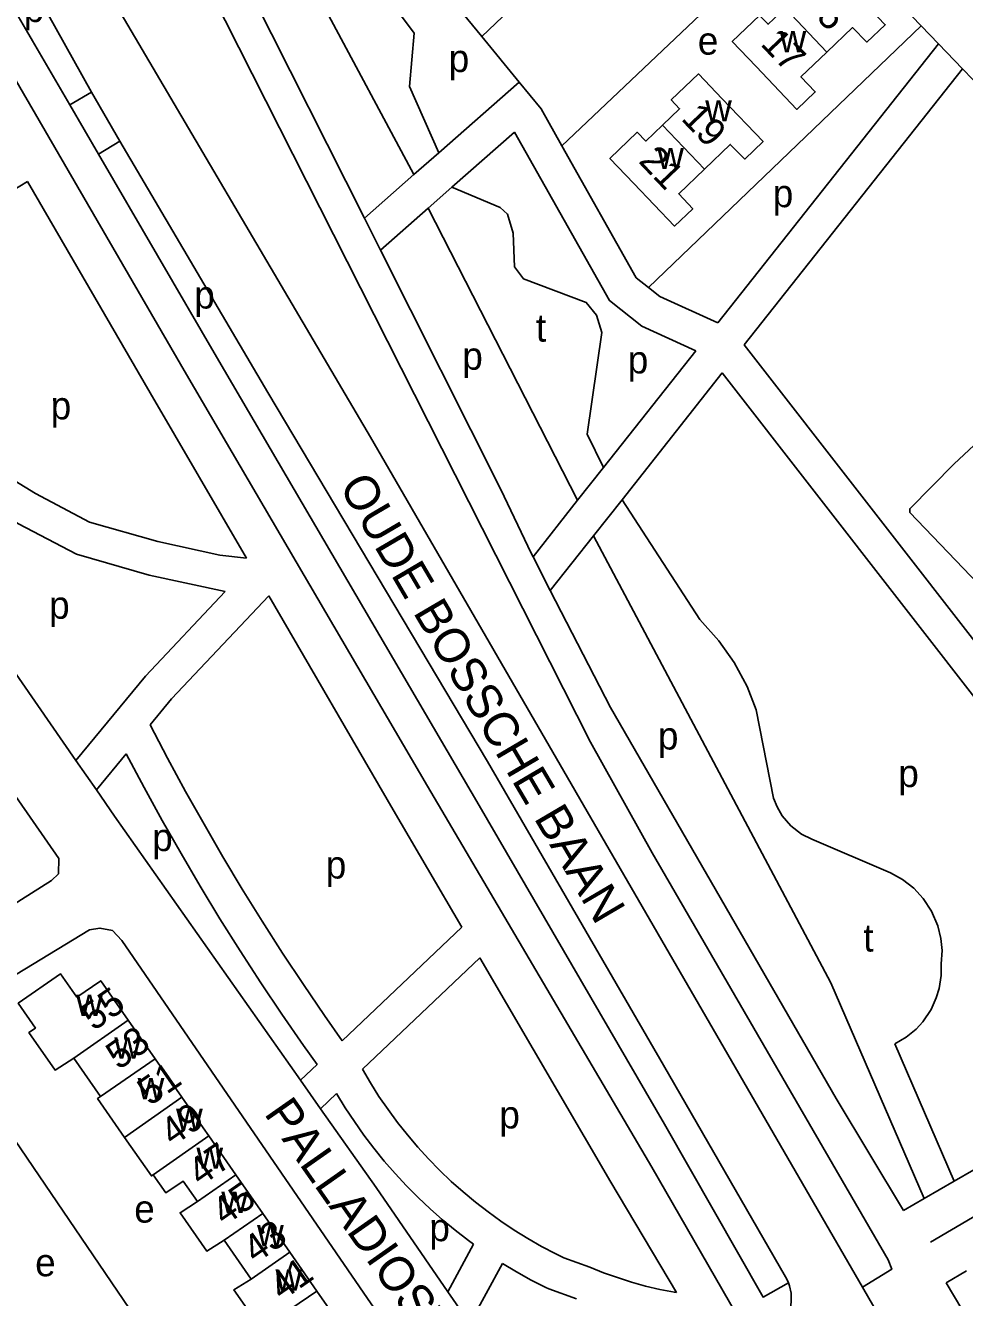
# Model space of a CAD drawing. Extents: x 158848 to 160613, y 385889 to 387762.
# Drawn here: x 159841.7 to 159977.8, y 386225.4 to 386409.7 of the extents above; entities that cross this region are included whole.
import ezdxf

# ---------------------------------------------------------------- set-up
doc = ezdxf.new("R2010")
doc.units = 0
for name, color, linetype in [('BLT_Basislijn', 7, 'Continuous'), ('BLT_Bebouwing', 7, 'Continuous'), ('BLT_Centroide', 7, 'Continuous'), ('BLT_Huisnummer', 7, 'Continuous'), ('BLT_Huisnummer_ tussenligend', 7, 'Continuous'), ('BLT_Onderverdeling_panden', 7, 'Continuous'), ('BLT_Straatnaam', 7, 'Continuous')]:
    doc.layers.add(name, color=color, linetype=linetype)

msp = doc.modelspace()

# ---------------------------------------------------------------- linework, layer by layer
at = {"layer": 'BLT_Basislijn'}
for p, q in [((159858.39, 386446.16), (159890.81, 386381.73)), ((159919.43, 386392.23), (159955.41, 386426.32)), ((159955.41, 386426.32), (159971.49, 386409.6)), ((159895.21, 386423.45), (159907.83, 386408.06)), ((159842.19, 386416.39), (159851.25, 386399.98)), ((159838.7, 386414.38), (159848.14, 386398.13)), ((159932, 386371.69), (159971.49, 386409.6)), ((159971.49, 386409.6), (159973.99, 386407.01)), ((159907.83, 386408.06), (159913.25, 386401.45)), ((159973.99, 386407.01), (159942.02, 386366.56)), ((159973.99, 386407.01), (159977.49, 386403.38)), ((159977.49, 386403.38), (159945.87, 386363.37)), ((159977.49, 386403.38), (159999.23, 386380.81)), ((159913.25, 386401.45), (159901.59, 386391.2)), ((159913.25, 386401.45), (159916.42, 386397.58)), ((159851.25, 386399.98), (159848.14, 386398.13)), ((159851.25, 386399.98), (159855.4, 386392.89)), ((159848.14, 386398.13), (159852.28, 386391.02)), ((159916.42, 386397.58), (159919.43, 386392.23)), ((159912.59, 386394.2), (159903.51, 386386.23)), ((159855.4, 386392.89), (159852.28, 386391.02)), ((159855.4, 386392.89), (159876.84, 386356.49)), ((159852.28, 386391.02), (159869.37, 386361.64)), ((159901.59, 386391.2), (159897.99, 386388.04)), ((159842, 386387.05), (159818.47, 386372.69)), ((159842, 386387.05), (159859.79, 386356.45)), ((159897.99, 386388.04), (159890.81, 386381.73)), ((159903.51, 386386.23), (159900.06, 386383.2)), ((159900.06, 386383.2), (159893.14, 386377.12)), ((159900.06, 386383.2), (159921.72, 386340.88)), ((159890.81, 386381.73), (159893.14, 386377.12)), ((159938.83, 386362.53), (159925.46, 386345.61)), ((159945.87, 386363.37), (160004.86, 386287.49)), ((159869.37, 386361.64), (159907.44, 386296.66)), ((159865.04, 386359.12), (159899.98, 386299.46)), ((159942.68, 386359.33), (159928.16, 386340.96)), ((159942.68, 386359.33), (160003.21, 386281.47)), ((159811.44, 386357.43), (159849.02, 386303.19)), ((159859.79, 386356.45), (159873.75, 386332.51)), ((159876.84, 386356.49), (159908.68, 386303.03)), ((159925.46, 386345.61), (159921.72, 386340.88)), ((159921.72, 386340.88), (159915.25, 386332.69)), ((159928.16, 386340.96), (159924.01, 386335.71)), ((159924.01, 386335.71), (159917.76, 386327.81)), ((159915.25, 386332.69), (159917.76, 386327.81)), ((159876.95, 386327.02), (159895.01, 386296.04)), ((159856.31, 386304.16), (159851.98, 386298.92)), ((159849.02, 386303.19), (159851.98, 386298.92)), ((159908.68, 386303.03), (159934.15, 386259.05)), ((159851.98, 386298.92), (159854.62, 386295.11)), ((159899.98, 386299.46), (159932.45, 386244.29)), ((159895.01, 386296.04), (159904.93, 386279.07)), ((159907.44, 386296.66), (159934.31, 386250.5)), ((159854.62, 386295.11), (159881.57, 386256.88)), ((159904.93, 386279.07), (159887.61, 386262.61)), ((159907.53, 386274.63), (159890.52, 386258.49)), ((159907.53, 386274.63), (159926.54, 386242.11)), ((159971.93, 386239.75), (159958.41, 386270.99)), ((159828.64, 386265.11), (159864.18, 386212.97)), ((159976.29, 386242.27), (159967.68, 386262.14)), ((159883.95, 386259.14), (159881.57, 386256.88)), ((159951.86, 386228.43), (159934.15, 386259.05)), ((159881.57, 386256.88), (159884.48, 386252.75)), ((159886.79, 386254.95), (159884.48, 386252.75)), ((159884.48, 386252.75), (159892.52, 386241.33)), ((159995.67, 386253.46), (159976.29, 386242.27)), ((159972.83, 386233.41), (159997.37, 386247.86)), ((159932.45, 386244.29), (159947.44, 386218.32)), ((159892.52, 386241.33), (159902.93, 386226.26)), ((159926.54, 386242.11), (159936.03, 386226.12)), ((159976.29, 386242.27), (159971.93, 386239.75)), ((159971.93, 386239.75), (159968.92, 386238.01)), ((159906.65, 386233.14), (159902.93, 386226.26)), ((159910.82, 386230.34), (159906.12, 386221.64)), ((159919.71, 386231.15), (159923.48, 386229.8)), ((159978.08, 386229.3), (159975.13, 386227.52)), ((159902.93, 386226.26), (159906.12, 386221.64)), ((159917.54, 386226.65), (159921.53, 386225.2)), ((159963.01, 386226.93), (159965.37, 386222.79))]:
    msp.add_line(p, q, dxfattribs=at)
for points in [[(159901.59, 386391.2), (159897.33, 386400.82), (159898.04, 386408.51), (159889.68, 386419.76), (159887.5, 386423.59), (159887.3, 386426.65), (159888.11, 386430.08), (159896.26, 386446.53), (159896.77, 386448.35), (159896.18, 386450.58), (159895.1, 386451.74), (159893.68, 386452.2), (159873.61, 386446.33), (159871.91, 386445.14), (159870.85, 386443.69), (159870.3, 386442.14), (159870.25, 386440.28), (159870.8, 386438.53), (159871.8, 386436.98), (159897.99, 386388.04)], [(159907.83, 386408.06), (159924.78, 386424.23), (159925.62, 386425.33), (159925.15, 386426.59), (159925.52, 386427.15), (159941.56, 386442.33), (159946.02, 386442.24)], [(159849.81, 386421.14), (159861.25, 386427.78), (159861.66, 386427.78), (159862.84, 386425.85), (159923.59, 386305.84), (159932.52, 386289.84), (159966.7, 386230.86), (159967.26, 386229.53), (159963.01, 386226.93)], [(159820.41, 386426.39), (159831.55, 386416.73), (159865.04, 386359.12)], [(159849.81, 386421.14), (159891.69, 386350.03), (159963.01, 386226.93)], [(159912.59, 386394.2), (159926.32, 386369.8), (159931.02, 386366.1), (159938.83, 386362.53)], [(159919.43, 386392.23), (159930.18, 386373.11), (159932, 386371.69)], [(159925.46, 386345.61), (159923.11, 386350.44), (159925.2, 386365.2), (159924.43, 386367.71), (159922.97, 386369.52), (159913.85, 386372.95), (159912.57, 386374.7), (159912.37, 386379.55), (159911.55, 386382.34), (159910.51, 386383.29), (159903.51, 386386.23)], [(159893.14, 386377.12), (159910.58, 386342.45), (159914.98, 386333.23), (159915.25, 386332.69)], [(160005.77, 386374.03), (160002.38, 386370.61), (159996.35, 386364.89), (159976.27, 386346.18), (159969.84, 386339.65), (159969.84, 386339.11), (160001.89, 386305.69), (160004.01, 386303.7), (160009.72, 386301.49)], [(159818.47, 386372.69), (159821.46, 386364.01), (159823.9, 386360.2), (159827.11, 386356.27), (159831.31, 386351.66), (159835.46, 386347.34), (159838.65, 386344.62), (159843.18, 386341.84), (159850.99, 386337.73), (159860.87, 386334.9), (159869.86, 386332.94), (159873.75, 386332.51)], [(159932, 386371.69), (159933.64, 386370.4), (159942.02, 386366.56)], [(159814.1, 386370.02), (159816.93, 386361.82), (159819.85, 386357.26), (159823.32, 386353), (159827.66, 386348.24), (159832.03, 386343.7), (159835.7, 386340.56), (159840.71, 386337.49), (159849.12, 386333.07), (159859.64, 386330.05), (159870.66, 386327.65)], [(159928.16, 386340.96), (159939.41, 386323.59), (159942.19, 386320.54), (159944.39, 386317.38), (159946.3, 386313.92), (159947.6, 386310.55), (159950.11, 386297.74), (159950.61, 386296.49), (159951.37, 386295.16), (159952.6, 386293.73), (159954.17, 386292.52), (159955.66, 386291.78), (159967.04, 386286.91), (159968.81, 386285.94), (159970.42, 386284.7), (159971.79, 386283.22), (159972.99, 386281.36), (159973.91, 386279.25), (159974.35, 386277.42), (159974.52, 386275.68), (159974.38, 386273.75), (159974.38, 386272.04), (159974.1, 386270.17), (159973.67, 386268.82), (159972.93, 386267.15), (159971.75, 386265.34), (159970.76, 386264.28), (159969.34, 386263.13), (159967.68, 386262.14)], [(159958.41, 386270.99), (159924.01, 386335.71)], [(159824.24, 386272.41), (159845.5, 386285.82), (159846.49, 386286.76), (159846.55, 386289), (159817.08, 386331.38)], [(159870.66, 386327.65), (159859.12, 386315.41), (159849.02, 386303.19)], [(159917.76, 386327.81), (159926.47, 386310.86), (159959.18, 386254.25), (159968.92, 386238.01)], [(159876.95, 386327.02), (159862.87, 386312.1), (159859.77, 386308.35)], [(159859.77, 386308.35), (159862.3, 386303.51), (159864.9, 386298.71), (159867.58, 386293.95), (159870.32, 386289.23), (159873.13, 386284.54), (159876.01, 386279.9), (159878.96, 386275.3), (159881.98, 386270.75), (159885.06, 386266.24), (159887.61, 386262.61)], [(159856.31, 386304.16), (159858.89, 386299.3), (159861.53, 386294.48), (159864.25, 386289.71), (159867.04, 386284.97), (159869.89, 386280.27), (159872.82, 386275.61), (159875.81, 386271), (159878.86, 386266.43), (159881.99, 386261.9), (159883.95, 386259.14)], [(159828.64, 386265.11), (159850.97, 386278.66), (159852.5, 386278.93), (159854.31, 386278.56), (159855.68, 386277.13), (159891.81, 386224.48), (159892.17, 386223.95)], [(159890.52, 386258.49), (159891.69, 386256.49), (159892.93, 386254.54), (159894.24, 386252.64), (159895.61, 386250.77), (159897.05, 386248.96), (159898.55, 386247.2), (159900.11, 386245.49), (159901.72, 386243.84), (159903.39, 386242.24), (159905.12, 386240.7), (159906.9, 386239.23), (159908.73, 386237.81), (159910.6, 386236.46), (159912.53, 386235.17), (159914.49, 386233.96), (159916.5, 386232.81), (159918.54, 386231.73), (159919.71, 386231.15)], [(159886.79, 386254.95), (159888.04, 386252.9), (159889.36, 386250.9), (159890.74, 386248.94), (159892.19, 386247.03), (159893.7, 386245.17), (159895.27, 386243.36), (159896.9, 386241.6), (159898.59, 386239.9), (159900.34, 386238.26), (159902.14, 386236.67), (159903.99, 386235.15), (159905.89, 386233.69), (159906.65, 386233.14)], [(159934.31, 386250.5), (159948.6, 386225.48), (159952.25, 386227.55)], [(159910.82, 386230.34), (159912.88, 386229.11), (159914.97, 386227.95), (159917.11, 386226.86), (159917.54, 386226.65)], [(159923.48, 386229.8), (159925.46, 386229.01), (159927.47, 386228.29), (159929.51, 386227.64), (159931.57, 386227.07), (159933.65, 386226.58), (159935.74, 386226.17), (159936.03, 386226.12)], [(159951.86, 386228.43), (159952.18, 386227.78), (159952.25, 386227.55)], [(159952.66, 386226.03), (159952.67, 386224.93), (159952.59, 386224.2), (159952.44, 386223.49), (159952.21, 386222.8), (159951.9, 386222.14), (159951.52, 386221.51), (159951.08, 386220.93), (159950.58, 386220.41), (159950.02, 386219.94), (159949.42, 386219.53), (159949.22, 386219.42)], [(159952.25, 386227.55), (159952.42, 386227.09), (159952.66, 386226.03)], [(159975.13, 386227.52), (159996.47, 386191.69), (160004.41, 386179.42)]]:
    msp.add_lwpolyline(points, dxfattribs=at)
at = {"layer": 'BLT_Bebouwing'}
for p, q in [((159856.59, 386265.57), (159860.49, 386259.98)), ((159852.56, 386254.51), (159848.69, 386260.07)), ((159860.49, 386259.98), (159864.35, 386254.43)), ((159872.18, 386243.2), (159868.27, 386248.82)), ((159876.09, 386237.58), (159872.18, 386243.2)), ((159880.01, 386231.97), (159876.09, 386237.58)), ((159870.52, 386233.71), (159874.43, 386228.09)), ((159883.92, 386226.35), (159880.01, 386231.97)), ((159887.83, 386220.74), (159883.92, 386226.35))]:
    msp.add_line(p, q, dxfattribs=at)
for points in [[(159957.84, 386405.8), (159961.54, 386409.33), (159963.63, 386407.23), (159966.29, 386409.76), (159956.92, 386419.58), (159953, 386415.81), (159954.22, 386414.51), (159951.77, 386412.17)], [(159951.77, 386412.17), (159949.31, 386409.83), (159948.08, 386411.1), (159944.12, 386407.31), (159947.57, 386403.69), (159953.48, 386397.49), (159956.14, 386400.02), (159954.06, 386402.19), (159957.84, 386405.8)], [(159934.02, 386395.23), (159936.5, 386397.58), (159935.28, 386398.88), (159939.23, 386402.64), (159942.68, 386399.03), (159948.6, 386392.84), (159945.95, 386390.29), (159943.84, 386392.41), (159940.1, 386388.85)], [(159940.1, 386388.85), (159936.36, 386385.28), (159938.39, 386383.11), (159935.74, 386380.58), (159929.84, 386386.78), (159926.39, 386390.4), (159930.34, 386394.18), (159931.58, 386392.91), (159934.02, 386395.23)], [(159848.69, 386260.07), (159846, 386258.35), (159842.21, 386263.79), (159843.14, 386264.44), (159840.65, 386268.03), (159846.78, 386272.31), (159849.17, 386268.89), (159852.61, 386271.29), (159856.59, 386265.57)], [(159852.56, 386254.51), (159852.15, 386254.23), (159856.07, 386248.61)], [(159864.35, 386254.43), (159867.44, 386250), (159868.27, 386248.82)], [(159856.07, 386248.61), (159859.96, 386243.02), (159860.22, 386243.2)], [(159860.22, 386243.2), (159862.06, 386240.56), (159864.57, 386242.25), (159866.61, 386239.33)], [(159866.61, 386239.33), (159864.12, 386237.68), (159867.99, 386232.12), (159870.52, 386233.71)], [(159874.43, 386228.09), (159871.9, 386226.55), (159875.85, 386220.87)]]:
    msp.add_lwpolyline(points, dxfattribs=at)
at = {"layer": 'BLT_Onderverdeling_panden'}
for p, q in [((159951.77, 386412.17), (159957.84, 386405.8)), ((159940.1, 386388.85), (159934.02, 386395.23)), ((159848.69, 386260.07), (159856.59, 386265.57)), ((159852.56, 386254.51), (159860.49, 386259.98)), ((159856.07, 386248.61), (159864.35, 386254.43)), ((159860.22, 386243.2), (159868.27, 386248.82)), ((159866.61, 386239.33), (159872.18, 386243.2)), ((159870.52, 386233.71), (159876.09, 386237.58)), ((159874.43, 386228.09), (159880.01, 386231.97)), ((159875.85, 386220.87), (159883.92, 386226.35))]:
    msp.add_line(p, q, dxfattribs=at)

# ---------------------------------------------------------------- texts
at = {"layer": 'BLT_Centroide'}
for s, p in [('p', (159841.45, 386410.15)), ('e', (159939.13, 386405.42)), ('w', (159950.98, 386405.77)), ('p', (159903.03, 386402.9)), ('w', (159940.2, 386395.75)), ('w', (159933.25, 386388.84)), ('p', (159949.99, 386383.33)), ('p', (159866.16, 386368.65)), ('t', (159915.67, 386363.85)), ('p', (159905, 386359.79)), ('p', (159928.98, 386359.25)), ('p', (159845.36, 386352.6)), ('p', (159845.13, 386323.72)), ('p', (159933.35, 386304.78)), ('p', (159968.18, 386299.34)), ('p', (159860.07, 386290.07)), ('p', (159885.22, 386286.1)), ('t', (159963.11, 386275.52)), ('w', (159849.05, 386266.19)), ('w', (159854.57, 386260.03)), ('w', (159857.96, 386254.12)), ('w', (159863.53, 386249.69)), ('p', (159910.37, 386249.9)), ('w', (159866.48, 386244.06)), ('e', (159857.47, 386236.26)), ('w', (159870.09, 386237.66)), ('w', (159875.27, 386232.83)), ('p', (159900.23, 386233.57)), ('e', (159843.11, 386228.49)), ('w', (159877.93, 386226.41))]:
    msp.add_text(s, height=4, dxfattribs=at).set_placement(p)
at = {"layer": 'BLT_Huisnummer'}
for s, rotation, p in [('15', 313.619, (159954.12, 386412.9)), ('17', 313.5904, (159948.09, 386406.88)), ('19', 313.6349, (159936.58, 386396.06)), ('21', 313.5981, (159930.42, 386389.89)), ('55', 34.8603, (159851.58, 386263.93)), ('51', 34.8603, (159859.74, 386253.07)), ('47', 34.8603, (159867.06, 386241.42)), ('43', 34.8603, (159875.04, 386230.23))]:
    msp.add_text(s, height=4, rotation=rotation, dxfattribs=at).set_placement(p)
at = {"layer": 'BLT_Huisnummer_ tussenligend'}
for s, p in [('53', (159855.19, 386258.28)), ('49', (159863.05, 386247.22)), ('45', (159870.54, 386235.7)), ('41', (159878.86, 386224.84))]:
    msp.add_text(s, height=4, rotation=34.8603, dxfattribs=at).set_placement(p)
at = {"layer": 'BLT_Straatnaam'}
for s, height, rotation, p in [('OUDE BOSSCHE BAAN', 4.9999, 300.4357, (159887.07, 386342.92)), ('PALLADIOSTRAAT', 4.9999, 305.0377, (159876.18, 386252.05)), ('PIETER HUYSSENSWEG', 5, 302.9892, (159804.26, 386233))]:
    msp.add_text(s, height=height, rotation=rotation, dxfattribs=at).set_placement(p)

doc.saveas('drawing.dxf')
